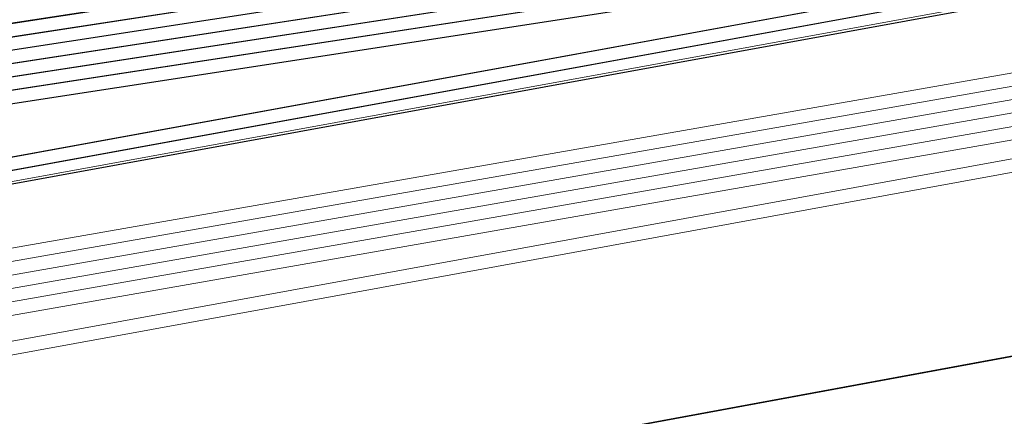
# Model space of a CAD drawing. Header units: metres. Extents: x -502 to 161, y -108 to 174.
# Tile 468 of 656: x -80.48 to -76.79, y -20.34 to -18.85. Entities that reach past the tile are written whole.
import ezdxf

# ---------------------------------------------------------------- set-up
doc = ezdxf.new("R2010")
doc.units = ezdxf.units.M
doc.header["$LTSCALE"] = 0.1
for name, color, linetype in [('BRI31-005.05-5p02-Koordinierung Lageplan 4. BA ZOB West 2022-06-15', 7, 'Continuous'), ('BRI31-005.06-5f07-Koordinierung Lageplan 4. BA ZOB Fernbusbahnh', 7, 'Continuous'), ('BRI32-005.02-5f05-Koordinierung Schemaplan 4 BA ZOB Teilbereich', 7, 'Continuous'), ('BRI32-005.03-5f06-Koordinierung Schemaplan 4 BA ZOB Teilbereich 2 Ost - Bahnhofsallee 2023-01-21', 7, 'Continuous')]:
    doc.layers.add(name, color=color, linetype=linetype)

msp = doc.modelspace()

# ---------------------------------------------------------------- linework, layer by layer
at = {"layer": 'BRI31-005.05-5p02-Koordinierung Lageplan 4. BA ZOB West 2022-06-15', "color": 250, "linetype": 'Continuous', "lineweight": 25, "true_color": 0x333333, "transparency": 33554687, "flags": 128}
for points in [[(-179.1357, -29.7394), (-178.2047, -29.9074), (-176.5237, -30.3244), (-174.8367, -30.8434), (-162.8247, -32.5154), (-157.1227, -33.4214), (-150.6707, -32.1644), (-150.3757, -32.1054), (-126.7397, -27.5954), (-121.8107, -26.6854), (-104.5117, -23.3154), (-93.6067, -21.1744), (-88.8337, -20.4444), (-81.6527, -19.0944), (-75.3827, -18.1294), (-69.6317, -17.1894), (-64.2647, -16.2324), (-63.2977, -15.6984), (-62.6077, -15.0894), (-62.1947, -14.8414), (-59.6597, -14.3864), (-59.3767, -14.3364), (-55.6447, -13.7064)], [(-55.6367, -13.7554), (-59.3687, -14.3854), (-59.6507, -14.4354), (-62.1767, -14.8894), (-62.5777, -15.1304), (-63.2687, -15.7394), (-64.2477, -16.2804), (-69.6237, -17.2384), (-75.3737, -18.1784), (-81.6437, -19.1434), (-88.8257, -20.4934), (-93.5977, -21.2234), (-104.5017, -23.3644), (-121.8007, -26.7344), (-126.7307, -27.6444), (-150.3667, -32.1544), (-150.6607, -32.2134), (-157.1217, -33.4724), (-162.8317, -32.5644), (-174.8437, -30.8934), (-176.5357, -30.3734), (-178.2147, -29.9564), (-179.1357, -29.7904)], [(-55.6287, -13.8044), (-59.3607, -14.4344), (-59.6427, -14.4844), (-62.1587, -14.9374), (-62.5477, -15.1714), (-63.2397, -15.7804), (-64.2307, -16.3284), (-69.6157, -17.2874), (-75.3647, -18.2274), (-81.6347, -19.1924), (-88.8177, -20.5424), (-93.5887, -21.2724), (-104.4917, -23.4134), (-121.7907, -26.7834), (-126.7217, -27.6934), (-150.3577, -32.2034), (-150.6507, -32.2624), (-157.1207, -33.5234), (-162.8387, -32.6134), (-174.8507, -30.9434), (-176.5477, -30.4224), (-178.2247, -30.0054), (-179.1357, -29.8414)], [(-55.6207, -13.8534), (-59.3527, -14.4834), (-59.6277, -14.5324), (-62.1407, -14.9854), (-62.5177, -15.2124), (-63.2107, -15.8214), (-64.2137, -16.3764), (-69.6077, -17.3364), (-75.3557, -18.2764), (-81.6257, -19.2414), (-88.8097, -20.5914), (-93.5797, -21.3214), (-104.4817, -23.4624), (-121.7807, -26.8324), (-126.7127, -27.7424), (-150.3487, -32.2524), (-150.6407, -32.3114), (-157.1197, -33.5744), (-162.8457, -32.6624), (-174.8577, -30.9934), (-176.5597, -30.4714), (-178.2347, -30.0544), (-179.1357, -29.8924)], [(-55.6127, -13.9024), (-59.3447, -14.5324), (-59.6247, -14.5824), (-62.1227, -15.0334), (-62.4877, -15.2534), (-63.1817, -15.8624), (-64.1967, -16.4244), (-69.5997, -17.3854), (-75.3467, -18.3254), (-81.6167, -19.2904), (-88.8017, -20.6404), (-93.5707, -21.3704), (-104.4717, -23.5114), (-121.7707, -26.8814), (-126.7037, -27.7914), (-150.3397, -32.3014), (-150.6307, -32.3604), (-157.1187, -33.6254), (-162.8527, -32.7114), (-174.8647, -31.0434), (-176.5717, -30.5204), (-178.2447, -30.1034), (-179.1357, -29.9434)], [(-55.6047, -13.9514), (-59.3367, -14.5814), (-62.1047, -15.0814), (-62.4577, -15.2944), (-63.1527, -15.9034), (-64.1797, -16.4724), (-69.5917, -17.4344), (-75.3377, -18.3744), (-81.6077, -19.3394), (-88.7937, -20.6894), (-93.5617, -21.4194), (-104.4617, -23.5604), (-121.7607, -26.9304), (-126.6947, -27.8404), (-150.3307, -32.3504), (-150.6207, -32.4094), (-157.1177, -33.6764), (-162.8597, -32.7604), (-174.8717, -31.0934), (-176.5837, -30.5694), (-178.2547, -30.1524), (-179.1357, -29.9944)], [(-56.5667, -14.3244), (-56.9487, -14.6244), (-57.8377, -15.3484), (-58.3257, -15.4954), (-59.9937, -15.7044), (-61.6697, -15.9144), (-63.7887, -16.4534), (-69.5837, -17.4834), (-75.3287, -18.4234), (-81.5687, -19.5644), (-84.6457, -20.1594), (-93.6297, -21.6994), (-104.3877, -23.8594), (-121.7187, -27.1554), (-122.6217, -27.3224), (-126.1537, -27.9814), (-137.6357, -30.1594), (-150.2927, -32.5534), (-151.8867, -32.8594), (-157.0417, -33.8394), (-163.2567, -32.9244), (-174.3647, -31.3244), (-178.3997, -30.6854)], [(-56.5467, -14.3734), (-56.9177, -14.6634), (-57.8137, -15.3934), (-58.3107, -15.5434), (-58.9957, -15.6304), (-59.9877, -15.7544), (-61.6607, -15.9634), (-63.7777, -16.5024), (-69.5757, -17.5324), (-75.3197, -18.4724), (-81.5597, -19.6134), (-84.6367, -20.2084), (-93.6207, -21.7484), (-104.3777, -23.9084), (-121.7097, -27.2044), (-122.6127, -27.3714), (-126.1447, -28.0304), (-137.6267, -30.2084), (-150.2837, -32.6024), (-151.8777, -32.9084), (-157.0407, -33.8904), (-163.2637, -32.9734), (-174.3717, -31.3734), (-178.4067, -30.7344)], [(-56.5277, -14.4214), (-56.8867, -14.7024), (-57.7897, -15.4384), (-58.2967, -15.5914), (-58.9897, -15.6804), (-59.9817, -15.8044), (-61.6517, -16.0124), (-63.7667, -16.5514), (-69.5677, -17.5814), (-75.3107, -18.5214), (-81.5507, -19.6624), (-84.6277, -20.2574), (-93.6117, -21.7974), (-104.3677, -23.9574), (-121.7007, -27.2534), (-122.6037, -27.4204), (-126.1357, -28.0794), (-137.6177, -30.2574), (-150.2747, -32.6514), (-151.8687, -32.9574), (-154.1107, -33.3844)], [(-62.4797, -14.9544), (-62.6747, -15.0694), (-63.3727, -15.5614), (-64.2817, -16.1844), (-69.6397, -17.1404), (-75.3917, -18.0804), (-81.6617, -19.0454), (-88.8417, -20.3954), (-93.6157, -21.1254), (-104.5217, -23.2664), (-121.8207, -26.6364), (-126.7487, -27.5464), (-150.3847, -32.0564), (-150.6807, -32.1154), (-157.1237, -33.3704), (-162.8177, -32.4664), (-174.8297, -30.7934), (-176.5117, -30.2754), (-178.1947, -29.8584), (-179.1357, -29.6884)]]:
    msp.add_lwpolyline(points, dxfattribs=at)
at = {"layer": 'BRI31-005.05-5p02-Koordinierung Lageplan 4. BA ZOB West 2022-06-15', "color": 35, "linetype": 'Continuous', "lineweight": 13, "true_color": 0x99724c, "transparency": 33554687, "flags": 128}
msp.add_lwpolyline([(-56.5317, -14.4104), (-56.8937, -14.6954), (-57.7937, -15.4294), (-58.2987, -15.5824), (-58.9897, -15.6704), (-59.9837, -15.7944), (-61.6527, -16.0034), (-63.7687, -16.5424), (-69.5707, -17.5724), (-75.3137, -18.5124), (-81.5517, -19.6534), (-84.6287, -20.2484), (-93.6127, -21.7884), (-104.3697, -23.9484)], dxfattribs=at)
at = {"layer": 'BRI31-005.05-5p02-Koordinierung Lageplan 4. BA ZOB West 2022-06-15', "color": 7, "linetype": 'Continuous', "lineweight": 13, "transparency": 33554687, "flags": 128}
for points in [[(-56.3157, -15.2224), (-57.5557, -16.4444), (-57.8577, -16.6474), (-58.4507, -16.8154), (-61.1757, -17.3844), (-61.9767, -17.4564), (-64.0277, -17.6434), (-64.9707, -17.6534), (-68.0767, -17.9814), (-69.3327, -18.1394), (-75.2357, -19.0994), (-81.1487, -20.1794), (-82.3517, -20.3894), (-88.8127, -21.7384), (-93.4987, -22.3984), (-96.7147, -23.0684), (-98.6787, -23.4484)], [(-56.2557, -15.3044), (-57.4917, -16.5224), (-57.8147, -16.7394), (-58.4267, -16.9124), (-61.1557, -17.4824), (-61.9677, -17.5564), (-64.0227, -17.7434), (-64.9647, -17.7534), (-68.0667, -18.0804), (-69.3247, -18.1884), (-75.2267, -19.1484), (-81.1397, -20.2284), (-82.3427, -20.4384), (-88.8067, -21.7884), (-93.4907, -22.4484), (-96.7047, -23.1184), (-98.6687, -23.4984)], [(-61.4667, -16.5364), (-61.8967, -16.5874), (-64.8047, -17.0724), (-67.0677, -17.3534), (-81.2107, -19.8354), (-82.4137, -20.0454), (-83.9977, -20.3754), (-88.8717, -21.3944), (-93.5607, -22.0544), (-96.7847, -22.7254), (-98.7487, -23.1054), (-104.2927, -24.2564), (-104.8637, -24.3634), (-122.5617, -27.6464), (-126.0927, -28.3114), (-137.5747, -30.4814), (-151.2867, -33.0514), (-152.1117, -33.2054), (-156.9627, -34.1054), (-163.4867, -33.2114), (-174.4007, -31.5814), (-178.4277, -30.8814)], [(-61.4607, -16.5864), (-61.8897, -16.6374), (-64.7977, -17.1214), (-67.0607, -17.4024), (-81.2017, -19.8844), (-82.4047, -20.0944), (-83.9877, -20.4244), (-88.8627, -21.4434), (-93.5517, -22.1034), (-96.7747, -22.7744), (-98.7387, -23.1544), (-104.2827, -24.3054), (-104.8547, -24.4124), (-122.5527, -27.6954), (-126.0837, -28.3604), (-137.5657, -30.5304), (-151.2777, -33.1004), (-152.1027, -33.2544), (-156.9617, -34.1564), (-163.4937, -33.2604), (-174.4077, -31.6304), (-178.4347, -30.9304)], [(-178.4417, -30.9794), (-174.4147, -31.6794), (-163.5007, -33.3094), (-156.9607, -34.2074), (-152.0937, -33.3034), (-151.2687, -33.1494), (-137.5567, -30.5794), (-126.0747, -28.4094), (-122.5437, -27.7444), (-104.8457, -24.4614), (-104.2727, -24.3544), (-98.7287, -23.2034), (-96.7647, -22.8234), (-93.5427, -22.1524), (-88.8537, -21.4924), (-83.9777, -20.4734), (-82.3957, -20.1434), (-81.1927, -19.9334), (-67.0537, -17.4514), (-64.7907, -17.1704), (-61.8827, -16.6874), (-61.4547, -16.6364)], [(-61.4487, -16.6864), (-61.8757, -16.7374), (-64.7837, -17.2194), (-67.0467, -17.5004), (-81.1837, -19.9824), (-82.3867, -20.1924), (-83.9677, -20.5224), (-88.8447, -21.5414), (-93.5337, -22.2014), (-96.7547, -22.8724), (-98.7187, -23.2524), (-104.2627, -24.4034), (-104.8367, -24.5104), (-122.5347, -27.7934), (-126.0657, -28.4584), (-137.5477, -30.6284), (-151.2597, -33.1984), (-152.0847, -33.3524), (-156.9597, -34.2584), (-163.5077, -33.3584), (-174.4217, -31.7284), (-178.4487, -31.0284)], [(-178.4557, -31.0774), (-174.4287, -31.7774), (-163.5147, -33.4074), (-156.9587, -34.3094), (-152.0757, -33.4014), (-151.2507, -33.2474), (-137.5387, -30.6774), (-126.0567, -28.5074), (-122.5257, -27.8424), (-104.8277, -24.5594), (-104.2527, -24.4524), (-98.7087, -23.3014), (-96.7447, -22.9214), (-93.5247, -22.2504), (-88.8357, -21.5904), (-83.9577, -20.5714), (-82.3777, -20.2414), (-81.1747, -20.0314), (-67.0397, -17.5494), (-64.7767, -17.2684), (-61.8687, -16.7874), (-61.4427, -16.7364)], [(-178.4627, -31.1264), (-174.4357, -31.8264), (-163.5217, -33.4564), (-156.9577, -34.3604), (-152.0667, -33.4504), (-151.2417, -33.2964), (-137.5297, -30.7264), (-126.0477, -28.5564), (-122.5167, -27.8914), (-104.8187, -24.6084), (-104.2427, -24.5014), (-98.6987, -23.3504), (-96.7347, -22.9704), (-93.5157, -22.2994), (-88.8267, -21.6394), (-83.9477, -20.6204), (-82.3687, -20.2904), (-81.1657, -20.0804), (-67.0327, -17.5984), (-64.7697, -17.3174), (-61.8617, -16.8374), (-61.4367, -16.7864)]]:
    msp.add_lwpolyline(points, dxfattribs=at)
at = {"layer": 'BRI31-005.06-5f07-Koordinierung Lageplan 4. BA ZOB Fernbusbahnh', "color": 250, "linetype": 'Continuous', "lineweight": 20, "true_color": 0x333333, "transparency": 33554687, "flags": 128}
for points in [[(-179.1357, -29.7394), (-178.2047, -29.9074), (-176.5237, -30.3244), (-174.8367, -30.8434), (-162.8247, -32.5154), (-157.1227, -33.4214), (-150.6707, -32.1644), (-150.3757, -32.1054), (-126.7397, -27.5954), (-121.8107, -26.6854), (-104.5117, -23.3154), (-93.6067, -21.1744), (-88.8337, -20.4444), (-81.6527, -19.0944), (-75.3827, -18.1294), (-69.6317, -17.1894), (-64.2647, -16.2324), (-63.2977, -15.6984), (-62.6077, -15.0894), (-62.1947, -14.8414), (-59.6597, -14.3864), (-59.3767, -14.3364), (-55.6447, -13.7064)], [(-55.6367, -13.7554), (-59.3687, -14.3854), (-59.6507, -14.4354), (-62.1767, -14.8894), (-62.5777, -15.1304), (-63.2687, -15.7394), (-64.2477, -16.2804), (-69.6237, -17.2384), (-75.3737, -18.1784), (-81.6437, -19.1434), (-88.8257, -20.4934), (-93.5977, -21.2234), (-104.5017, -23.3644), (-121.8007, -26.7344), (-126.7307, -27.6444), (-150.3667, -32.1544), (-150.6607, -32.2134), (-157.1217, -33.4724), (-162.8317, -32.5644), (-174.8437, -30.8934), (-176.5357, -30.3734), (-178.2147, -29.9564), (-179.1357, -29.7904)], [(-55.6287, -13.8044), (-59.3607, -14.4344), (-59.6427, -14.4844), (-62.1587, -14.9374), (-62.5477, -15.1714), (-63.2397, -15.7804), (-64.2307, -16.3284), (-69.6157, -17.2874), (-75.3647, -18.2274), (-81.6347, -19.1924), (-88.8177, -20.5424), (-93.5887, -21.2724), (-104.4917, -23.4134), (-121.7907, -26.7834), (-126.7217, -27.6934), (-150.3577, -32.2034), (-150.6507, -32.2624), (-157.1207, -33.5234), (-162.8387, -32.6134), (-174.8507, -30.9434), (-176.5477, -30.4224), (-178.2247, -30.0054), (-179.1357, -29.8414)], [(-55.6207, -13.8534), (-59.3527, -14.4834), (-59.6277, -14.5324), (-62.1407, -14.9854), (-62.5177, -15.2124), (-63.2107, -15.8214), (-64.2137, -16.3764), (-69.6077, -17.3364), (-75.3557, -18.2764), (-81.6257, -19.2414), (-88.8097, -20.5914), (-93.5797, -21.3214), (-104.4817, -23.4624), (-121.7807, -26.8324), (-126.7127, -27.7424), (-150.3487, -32.2524), (-150.6407, -32.3114), (-157.1197, -33.5744), (-162.8457, -32.6624), (-174.8577, -30.9934), (-176.5597, -30.4714), (-178.2347, -30.0544), (-179.1357, -29.8924)], [(-55.6127, -13.9024), (-59.3447, -14.5324), (-59.6247, -14.5824), (-62.1227, -15.0334), (-62.4877, -15.2534), (-63.1817, -15.8624), (-64.1967, -16.4244), (-69.5997, -17.3854), (-75.3467, -18.3254), (-81.6167, -19.2904), (-88.8017, -20.6404), (-93.5707, -21.3704), (-104.4717, -23.5114), (-121.7707, -26.8814), (-126.7037, -27.7914), (-150.3397, -32.3014), (-150.6307, -32.3604), (-157.1187, -33.6254), (-162.8527, -32.7114), (-174.8647, -31.0434), (-176.5717, -30.5204), (-178.2447, -30.1034), (-179.1357, -29.9434)], [(-55.6047, -13.9514), (-59.3367, -14.5814), (-62.1047, -15.0814), (-62.4577, -15.2944), (-63.1527, -15.9034), (-64.1797, -16.4724), (-69.5917, -17.4344), (-75.3377, -18.3744), (-81.6077, -19.3394), (-88.7937, -20.6894), (-93.5617, -21.4194), (-104.4617, -23.5604), (-121.7607, -26.9304), (-126.6947, -27.8404), (-150.3307, -32.3504), (-150.6207, -32.4094), (-157.1177, -33.6764), (-162.8597, -32.7604), (-174.8717, -31.0934), (-176.5837, -30.5694), (-178.2547, -30.1524), (-179.1357, -29.9944)], [(-56.5667, -14.3244), (-56.9487, -14.6244), (-57.8377, -15.3484), (-58.3257, -15.4954), (-59.9937, -15.7044), (-61.6697, -15.9144), (-63.7887, -16.4534), (-69.5837, -17.4834), (-75.3287, -18.4234), (-81.5687, -19.5644), (-84.6457, -20.1594), (-93.6297, -21.6994), (-104.3877, -23.8594), (-121.7187, -27.1554), (-122.6217, -27.3224), (-126.1537, -27.9814), (-137.6357, -30.1594), (-150.2927, -32.5534), (-151.8867, -32.8594), (-157.0417, -33.8394), (-163.2567, -32.9244), (-174.3647, -31.3244), (-178.3997, -30.6854)], [(-56.5467, -14.3734), (-56.9177, -14.6634), (-57.8137, -15.3934), (-58.3107, -15.5434), (-58.9957, -15.6304), (-59.9877, -15.7544), (-61.6607, -15.9634), (-63.7777, -16.5024), (-69.5757, -17.5324), (-75.3197, -18.4724), (-81.5597, -19.6134), (-84.6367, -20.2084), (-93.6207, -21.7484), (-104.3777, -23.9084), (-121.7097, -27.2044), (-122.6127, -27.3714), (-126.1447, -28.0304), (-137.6267, -30.2084), (-150.2837, -32.6024), (-151.8777, -32.9084), (-157.0407, -33.8904), (-163.2637, -32.9734), (-174.3717, -31.3734), (-178.4067, -30.7344)], [(-62.4797, -14.9544), (-62.6747, -15.0694), (-63.3727, -15.5614), (-64.2817, -16.1844), (-69.6397, -17.1404), (-75.3917, -18.0804), (-81.6617, -19.0454), (-88.8417, -20.3954), (-93.6157, -21.1254), (-104.5217, -23.2664), (-121.8207, -26.6364), (-126.7487, -27.5464), (-150.3847, -32.0564), (-150.6807, -32.1154), (-157.1237, -33.3704), (-162.8177, -32.4664), (-174.8297, -30.7934), (-176.5117, -30.2754), (-178.1947, -29.8584), (-179.1357, -29.6884)]]:
    msp.add_lwpolyline(points, dxfattribs=at)
at = {"layer": 'BRI31-005.06-5f07-Koordinierung Lageplan 4. BA ZOB Fernbusbahnh', "color": 7, "linetype": 'Continuous', "lineweight": 9, "transparency": 33554687, "flags": 128}
for points in [[(-56.3157, -15.2224), (-57.5557, -16.4444), (-57.8577, -16.6474), (-58.4507, -16.8154), (-61.1757, -17.3844), (-61.9767, -17.4564), (-64.0277, -17.6434), (-64.9707, -17.6534), (-68.0767, -17.9814), (-69.3327, -18.1394), (-75.2357, -19.0994), (-81.1487, -20.1794), (-82.3517, -20.3894), (-88.8127, -21.7384), (-93.4987, -22.3984), (-96.7147, -23.0684), (-98.6787, -23.4484)], [(-56.2557, -15.3044), (-57.4917, -16.5224), (-57.8147, -16.7394), (-58.4267, -16.9124), (-61.1557, -17.4824), (-61.9677, -17.5564), (-64.0227, -17.7434), (-64.9647, -17.7534), (-68.0667, -18.0804), (-69.3247, -18.1884), (-75.2267, -19.1484), (-81.1397, -20.2284), (-82.3427, -20.4384), (-88.8067, -21.7884), (-93.4907, -22.4484), (-96.7047, -23.1184), (-98.6687, -23.4984)], [(-61.4667, -16.5364), (-61.8967, -16.5874), (-64.8047, -17.0724), (-67.0677, -17.3534), (-81.2107, -19.8354), (-82.4137, -20.0454), (-83.9977, -20.3754), (-88.8717, -21.3944), (-93.5607, -22.0544), (-96.7847, -22.7254), (-98.7487, -23.1054), (-104.2927, -24.2564), (-104.8637, -24.3634), (-122.5617, -27.6464), (-126.0927, -28.3114), (-137.5747, -30.4814), (-151.2867, -33.0514), (-152.1117, -33.2054), (-156.9627, -34.1054), (-163.4867, -33.2114), (-174.4007, -31.5814), (-178.4277, -30.8814)], [(-61.4607, -16.5864), (-61.8897, -16.6374), (-64.7977, -17.1214), (-67.0607, -17.4024), (-81.2017, -19.8844), (-82.4047, -20.0944), (-83.9877, -20.4244), (-88.8627, -21.4434), (-93.5517, -22.1034), (-96.7747, -22.7744), (-98.7387, -23.1544), (-104.2827, -24.3054), (-104.8547, -24.4124), (-122.5527, -27.6954), (-126.0837, -28.3604), (-137.5657, -30.5304), (-151.2777, -33.1004), (-152.1027, -33.2544), (-156.9617, -34.1564), (-163.4937, -33.2604), (-174.4077, -31.6304), (-178.4347, -30.9304)], [(-178.4417, -30.9794), (-174.4147, -31.6794), (-163.5007, -33.3094), (-156.9607, -34.2074), (-152.0937, -33.3034), (-151.2687, -33.1494), (-137.5567, -30.5794), (-126.0747, -28.4094), (-122.5437, -27.7444), (-104.8457, -24.4614), (-104.2727, -24.3544), (-98.7287, -23.2034), (-96.7647, -22.8234), (-93.5427, -22.1524), (-88.8537, -21.4924), (-83.9777, -20.4734), (-82.3957, -20.1434), (-81.1927, -19.9334), (-67.0537, -17.4514), (-64.7907, -17.1704), (-61.8827, -16.6874), (-61.4547, -16.6364)], [(-61.4487, -16.6864), (-61.8757, -16.7374), (-64.7837, -17.2194), (-67.0467, -17.5004), (-81.1837, -19.9824), (-82.3867, -20.1924), (-83.9677, -20.5224), (-88.8447, -21.5414), (-93.5337, -22.2014), (-96.7547, -22.8724), (-98.7187, -23.2524), (-104.2627, -24.4034), (-104.8367, -24.5104), (-122.5347, -27.7934), (-126.0657, -28.4584), (-137.5477, -30.6284), (-151.2597, -33.1984), (-152.0847, -33.3524), (-156.9597, -34.2584), (-163.5077, -33.3584), (-174.4217, -31.7284), (-178.4487, -31.0284)], [(-178.4557, -31.0774), (-174.4287, -31.7774), (-163.5147, -33.4074), (-156.9587, -34.3094), (-152.0757, -33.4014), (-151.2507, -33.2474), (-137.5387, -30.6774), (-126.0567, -28.5074), (-122.5257, -27.8424), (-104.8277, -24.5594), (-104.2527, -24.4524), (-98.7087, -23.3014), (-96.7447, -22.9214), (-93.5247, -22.2504), (-88.8357, -21.5904), (-83.9577, -20.5714), (-82.3777, -20.2414), (-81.1747, -20.0314), (-67.0397, -17.5494), (-64.7767, -17.2684), (-61.8687, -16.7874), (-61.4427, -16.7364)], [(-178.4627, -31.1264), (-174.4357, -31.8264), (-163.5217, -33.4564), (-156.9577, -34.3604), (-152.0667, -33.4504), (-151.2417, -33.2964), (-137.5297, -30.7264), (-126.0477, -28.5564), (-122.5167, -27.8914), (-104.8187, -24.6084), (-104.2427, -24.5014), (-98.6987, -23.3504), (-96.7347, -22.9704), (-93.5157, -22.2994), (-88.8267, -21.6394), (-83.9477, -20.6204), (-82.3687, -20.2904), (-81.1657, -20.0804), (-67.0327, -17.5984), (-64.7697, -17.3174), (-61.8617, -16.8374), (-61.4367, -16.7864)]]:
    msp.add_lwpolyline(points, dxfattribs=at)
at = {"layer": 'BRI32-005.02-5f05-Koordinierung Schemaplan 4 BA ZOB Teilbereich', "color": 30, "linetype": 'Continuous', "lineweight": 35, "true_color": 0xff7f00, "transparency": 33554687, "flags": 128}
msp.add_lwpolyline([(160.7005, 3.7316), (153.861, 9.9879), (146.5799, 16.8343), (137.207, 18.41), (133.9888, 18.578), (131.0359, 18.4491), (129.189, 18.1998), (119.9141, 16.4705), (116.3401, 15.794), (99.9338, 12.4472), (72.2107, 7.3546), (41.6917, 1.4031), (4.438, -5.4399), (-20.5028, -9.5614), (-43.027, -13.8142), (-60.1344, -17.0404), (-87.9931, -22.1997)], dxfattribs=at)
at = {"layer": 'BRI32-005.02-5f05-Koordinierung Schemaplan 4 BA ZOB Teilbereich', "color": 250, "linetype": 'Continuous', "lineweight": 25, "true_color": 0x333333, "transparency": 33554687, "flags": 128}
for points in [[(-179.1357, -29.7394), (-178.2047, -29.9074), (-176.5237, -30.3244), (-174.8367, -30.8434), (-162.8247, -32.5154), (-157.1227, -33.4214), (-150.6707, -32.1644), (-150.3757, -32.1054), (-126.7397, -27.5954), (-121.8107, -26.6854), (-104.5117, -23.3154), (-93.6067, -21.1744), (-88.8337, -20.4444), (-81.6527, -19.0944), (-75.3827, -18.1294), (-69.6317, -17.1894), (-64.2647, -16.2324), (-63.2977, -15.6984), (-62.6077, -15.0894), (-62.1947, -14.8414), (-59.6597, -14.3864), (-59.3767, -14.3364), (-55.6447, -13.7064)], [(-55.6367, -13.7554), (-59.3687, -14.3854), (-59.6507, -14.4354), (-62.1767, -14.8894), (-62.5777, -15.1304), (-63.2687, -15.7394), (-64.2477, -16.2804), (-69.6237, -17.2384), (-75.3737, -18.1784), (-81.6437, -19.1434), (-88.8257, -20.4934), (-93.5977, -21.2234), (-104.5017, -23.3644), (-121.8007, -26.7344), (-126.7307, -27.6444), (-150.3667, -32.1544), (-150.6607, -32.2134), (-157.1217, -33.4724), (-162.8317, -32.5644), (-174.8437, -30.8934), (-176.5357, -30.3734), (-178.2147, -29.9564), (-179.1357, -29.7904)], [(-55.6287, -13.8044), (-59.3607, -14.4344), (-59.6427, -14.4844), (-62.1587, -14.9374), (-62.5477, -15.1714), (-63.2397, -15.7804), (-64.2307, -16.3284), (-69.6157, -17.2874), (-75.3647, -18.2274), (-81.6347, -19.1924), (-88.8177, -20.5424), (-93.5887, -21.2724), (-104.4917, -23.4134), (-121.7907, -26.7834), (-126.7217, -27.6934), (-150.3577, -32.2034), (-150.6507, -32.2624), (-157.1207, -33.5234), (-162.8387, -32.6134), (-174.8507, -30.9434), (-176.5477, -30.4224), (-178.2247, -30.0054), (-179.1357, -29.8414)], [(-55.6207, -13.8534), (-59.3527, -14.4834), (-59.6277, -14.5324), (-62.1407, -14.9854), (-62.5177, -15.2124), (-63.2107, -15.8214), (-64.2137, -16.3764), (-69.6077, -17.3364), (-75.3557, -18.2764), (-81.6257, -19.2414), (-88.8097, -20.5914), (-93.5797, -21.3214), (-104.4817, -23.4624), (-121.7807, -26.8324), (-126.7127, -27.7424), (-150.3487, -32.2524), (-150.6407, -32.3114), (-157.1197, -33.5744), (-162.8457, -32.6624), (-174.8577, -30.9934), (-176.5597, -30.4714), (-178.2347, -30.0544), (-179.1357, -29.8924)], [(-55.6127, -13.9024), (-59.3447, -14.5324), (-59.6247, -14.5824), (-62.1227, -15.0334), (-62.4877, -15.2534), (-63.1817, -15.8624), (-64.1967, -16.4244), (-69.5997, -17.3854), (-75.3467, -18.3254), (-81.6167, -19.2904), (-88.8017, -20.6404), (-93.5707, -21.3704), (-104.4717, -23.5114), (-121.7707, -26.8814), (-126.7037, -27.7914), (-150.3397, -32.3014), (-150.6307, -32.3604), (-157.1187, -33.6254), (-162.8527, -32.7114), (-174.8647, -31.0434), (-176.5717, -30.5204), (-178.2447, -30.1034), (-179.1357, -29.9434)], [(-55.6047, -13.9514), (-59.3367, -14.5814), (-62.1047, -15.0814), (-62.4577, -15.2944), (-63.1527, -15.9034), (-64.1797, -16.4724), (-69.5917, -17.4344), (-75.3377, -18.3744), (-81.6077, -19.3394), (-88.7937, -20.6894), (-93.5617, -21.4194), (-104.4617, -23.5604), (-121.7607, -26.9304), (-126.6947, -27.8404), (-150.3307, -32.3504), (-150.6207, -32.4094), (-157.1177, -33.6764), (-162.8597, -32.7604), (-174.8717, -31.0934), (-176.5837, -30.5694), (-178.2547, -30.1524), (-179.1357, -29.9944)], [(-56.5667, -14.3244), (-56.9487, -14.6244), (-57.8377, -15.3484), (-58.3257, -15.4954), (-59.9937, -15.7044), (-61.6697, -15.9144), (-63.7887, -16.4534), (-69.5837, -17.4834), (-75.3287, -18.4234), (-81.5687, -19.5644), (-84.6457, -20.1594), (-93.6297, -21.6994), (-104.3877, -23.8594), (-121.7187, -27.1554), (-122.6217, -27.3224), (-126.1537, -27.9814), (-137.6357, -30.1594), (-150.2927, -32.5534), (-151.8867, -32.8594), (-157.0417, -33.8394), (-163.2567, -32.9244), (-174.3647, -31.3244), (-178.3997, -30.6854)], [(-56.5467, -14.3734), (-56.9177, -14.6634), (-57.8137, -15.3934), (-58.3107, -15.5434), (-58.9957, -15.6304), (-59.9877, -15.7544), (-61.6607, -15.9634), (-63.7777, -16.5024), (-69.5757, -17.5324), (-75.3197, -18.4724), (-81.5597, -19.6134), (-84.6367, -20.2084), (-93.6207, -21.7484), (-104.3777, -23.9084), (-121.7097, -27.2044), (-122.6127, -27.3714), (-126.1447, -28.0304), (-137.6267, -30.2084), (-150.2837, -32.6024), (-151.8777, -32.9084), (-157.0407, -33.8904), (-163.2637, -32.9734), (-174.3717, -31.3734), (-178.4067, -30.7344)], [(-56.5277, -14.4214), (-56.8867, -14.7024), (-57.7897, -15.4384), (-58.2967, -15.5914), (-58.9897, -15.6804), (-59.9817, -15.8044), (-61.6517, -16.0124), (-63.7667, -16.5514), (-69.5677, -17.5814), (-75.3107, -18.5214), (-81.5507, -19.6624), (-84.6277, -20.2574), (-93.6117, -21.7974), (-104.3677, -23.9574), (-121.7007, -27.2534), (-122.6037, -27.4204), (-126.1357, -28.0794), (-137.6177, -30.2574), (-150.2747, -32.6514), (-151.8687, -32.9574), (-154.1107, -33.3844)]]:
    msp.add_lwpolyline(points, dxfattribs=at)
at = {"layer": 'BRI32-005.02-5f05-Koordinierung Schemaplan 4 BA ZOB Teilbereich', "color": 116, "linetype": 'Continuous', "lineweight": 13, "true_color": 0x007f3f, "transparency": 33554687, "flags": 128}
msp.add_lwpolyline([(-55.6367, -13.7564), (-59.3677, -14.3864), (-59.8527, -14.4734), (-61.3367, -14.7384), (-62.1837, -14.8904), (-62.5137, -14.9724), (-62.6737, -15.0694), (-63.3657, -15.5614), (-64.2587, -16.1764), (-64.7937, -16.2784), (-69.6387, -17.1414), (-75.3937, -18.0814), (-81.6627, -19.0464), (-88.8427, -20.3964), (-93.6187, -21.1264), (-96.6407, -21.6424), (-97.0907, -21.5164), (-97.3757, -21.1154), (-98.0337, -17.5034), (-97.8377, -17.4674)], dxfattribs=at)
at = {"layer": 'BRI32-005.02-5f05-Koordinierung Schemaplan 4 BA ZOB Teilbereich', "color": 35, "linetype": 'Continuous', "lineweight": 13, "true_color": 0x99724c, "transparency": 33554687, "flags": 128}
msp.add_lwpolyline([(-56.5317, -14.4104), (-56.8937, -14.6954), (-57.7937, -15.4294), (-58.2987, -15.5824), (-58.9897, -15.6704), (-59.9837, -15.7944), (-61.6527, -16.0034), (-63.7687, -16.5424), (-69.5707, -17.5724), (-75.3137, -18.5124), (-81.5517, -19.6534), (-84.6287, -20.2484), (-93.6127, -21.7884), (-104.3697, -23.9484)], dxfattribs=at)
at = {"layer": 'BRI32-005.02-5f05-Koordinierung Schemaplan 4 BA ZOB Teilbereich', "color": 7, "linetype": 'Continuous', "lineweight": 13, "transparency": 33554687, "flags": 128}
for points in [[(-56.3157, -15.2224), (-57.5557, -16.4444), (-57.8577, -16.6474), (-58.4507, -16.8154), (-61.1757, -17.3844), (-61.9767, -17.4564), (-64.0277, -17.6434), (-64.9707, -17.6534), (-68.0767, -17.9814), (-69.3327, -18.1394), (-75.2357, -19.0994), (-81.1487, -20.1794), (-82.3517, -20.3894), (-88.8127, -21.7384), (-93.4987, -22.3984), (-96.7147, -23.0684), (-98.6787, -23.4484)], [(-56.2557, -15.3044), (-57.4917, -16.5224), (-57.8147, -16.7394), (-58.4267, -16.9124), (-61.1557, -17.4824), (-61.9677, -17.5564), (-64.0227, -17.7434), (-64.9647, -17.7534), (-68.0667, -18.0804), (-69.3247, -18.1884), (-75.2267, -19.1484), (-81.1397, -20.2284), (-82.3427, -20.4384), (-88.8067, -21.7884), (-93.4907, -22.4484), (-96.7047, -23.1184), (-98.6687, -23.4984)]]:
    msp.add_lwpolyline(points, dxfattribs=at)
at = {"layer": 'BRI32-005.03-5f06-Koordinierung Schemaplan 4 BA ZOB Teilbereich 2 Ost - Bahnhofsallee 2023-01-21', "color": 30, "linetype": 'Continuous', "lineweight": 30, "true_color": 0xff7f00, "transparency": 33554687, "flags": 128}
msp.add_lwpolyline([(160.7005, 3.7316), (153.861, 9.9879), (146.5799, 16.8343), (137.207, 18.41), (133.9888, 18.578), (131.0359, 18.4491), (129.189, 18.1998), (119.9141, 16.4705), (116.3401, 15.794), (99.9338, 12.4472), (72.2107, 7.3546), (41.6917, 1.4031), (4.438, -5.4399), (-20.5028, -9.5614), (-43.027, -13.8142), (-60.1344, -17.0404), (-87.9931, -22.1997)], dxfattribs=at)
at = {"layer": 'BRI32-005.03-5f06-Koordinierung Schemaplan 4 BA ZOB Teilbereich 2 Ost - Bahnhofsallee 2023-01-21', "color": 250, "linetype": 'Continuous', "lineweight": 20, "true_color": 0x333333, "transparency": 33554687, "flags": 128}
for points in [[(-179.1357, -29.7394), (-178.2047, -29.9074), (-176.5237, -30.3244), (-174.8367, -30.8434), (-162.8247, -32.5154), (-157.1227, -33.4214), (-150.6707, -32.1644), (-150.3757, -32.1054), (-126.7397, -27.5954), (-121.8107, -26.6854), (-104.5117, -23.3154), (-93.6067, -21.1744), (-88.8337, -20.4444), (-81.6527, -19.0944), (-75.3827, -18.1294), (-69.6317, -17.1894), (-64.2647, -16.2324), (-63.2977, -15.6984), (-62.6077, -15.0894), (-62.1947, -14.8414), (-59.6597, -14.3864), (-59.3767, -14.3364), (-55.6447, -13.7064)], [(-55.6367, -13.7554), (-59.3687, -14.3854), (-59.6507, -14.4354), (-62.1767, -14.8894), (-62.5777, -15.1304), (-63.2687, -15.7394), (-64.2477, -16.2804), (-69.6237, -17.2384), (-75.3737, -18.1784), (-81.6437, -19.1434), (-88.8257, -20.4934), (-93.5977, -21.2234), (-104.5017, -23.3644), (-121.8007, -26.7344), (-126.7307, -27.6444), (-150.3667, -32.1544), (-150.6607, -32.2134), (-157.1217, -33.4724), (-162.8317, -32.5644), (-174.8437, -30.8934), (-176.5357, -30.3734), (-178.2147, -29.9564), (-179.1357, -29.7904)], [(-55.6287, -13.8044), (-59.3607, -14.4344), (-59.6427, -14.4844), (-62.1587, -14.9374), (-62.5477, -15.1714), (-63.2397, -15.7804), (-64.2307, -16.3284), (-69.6157, -17.2874), (-75.3647, -18.2274), (-81.6347, -19.1924), (-88.8177, -20.5424), (-93.5887, -21.2724), (-104.4917, -23.4134), (-121.7907, -26.7834), (-126.7217, -27.6934), (-150.3577, -32.2034), (-150.6507, -32.2624), (-157.1207, -33.5234), (-162.8387, -32.6134), (-174.8507, -30.9434), (-176.5477, -30.4224), (-178.2247, -30.0054), (-179.1357, -29.8414)], [(-55.6207, -13.8534), (-59.3527, -14.4834), (-59.6277, -14.5324), (-62.1407, -14.9854), (-62.5177, -15.2124), (-63.2107, -15.8214), (-64.2137, -16.3764), (-69.6077, -17.3364), (-75.3557, -18.2764), (-81.6257, -19.2414), (-88.8097, -20.5914), (-93.5797, -21.3214), (-104.4817, -23.4624), (-121.7807, -26.8324), (-126.7127, -27.7424), (-150.3487, -32.2524), (-150.6407, -32.3114), (-157.1197, -33.5744), (-162.8457, -32.6624), (-174.8577, -30.9934), (-176.5597, -30.4714), (-178.2347, -30.0544), (-179.1357, -29.8924)], [(-55.6127, -13.9024), (-59.3447, -14.5324), (-59.6247, -14.5824), (-62.1227, -15.0334), (-62.4877, -15.2534), (-63.1817, -15.8624), (-64.1967, -16.4244), (-69.5997, -17.3854), (-75.3467, -18.3254), (-81.6167, -19.2904), (-88.8017, -20.6404), (-93.5707, -21.3704), (-104.4717, -23.5114), (-121.7707, -26.8814), (-126.7037, -27.7914), (-150.3397, -32.3014), (-150.6307, -32.3604), (-157.1187, -33.6254), (-162.8527, -32.7114), (-174.8647, -31.0434), (-176.5717, -30.5204), (-178.2447, -30.1034), (-179.1357, -29.9434)], [(-55.6047, -13.9514), (-59.3367, -14.5814), (-62.1047, -15.0814), (-62.4577, -15.2944), (-63.1527, -15.9034), (-64.1797, -16.4724), (-69.5917, -17.4344), (-75.3377, -18.3744), (-81.6077, -19.3394), (-88.7937, -20.6894), (-93.5617, -21.4194), (-104.4617, -23.5604), (-121.7607, -26.9304), (-126.6947, -27.8404), (-150.3307, -32.3504), (-150.6207, -32.4094), (-157.1177, -33.6764), (-162.8597, -32.7604), (-174.8717, -31.0934), (-176.5837, -30.5694), (-178.2547, -30.1524), (-179.1357, -29.9944)], [(-56.5667, -14.3244), (-56.9487, -14.6244), (-57.8377, -15.3484), (-58.3257, -15.4954), (-59.9937, -15.7044), (-61.6697, -15.9144), (-63.7887, -16.4534), (-69.5837, -17.4834), (-75.3287, -18.4234), (-81.5687, -19.5644), (-84.6457, -20.1594), (-93.6297, -21.6994), (-104.3877, -23.8594), (-121.7187, -27.1554), (-122.6217, -27.3224), (-126.1537, -27.9814), (-137.6357, -30.1594), (-150.2927, -32.5534), (-151.8867, -32.8594), (-157.0417, -33.8394), (-163.2567, -32.9244), (-174.3647, -31.3244), (-178.3997, -30.6854)], [(-56.5467, -14.3734), (-56.9177, -14.6634), (-57.8137, -15.3934), (-58.3107, -15.5434), (-58.9957, -15.6304), (-59.9877, -15.7544), (-61.6607, -15.9634), (-63.7777, -16.5024), (-69.5757, -17.5324), (-75.3197, -18.4724), (-81.5597, -19.6134), (-84.6367, -20.2084), (-93.6207, -21.7484), (-104.3777, -23.9084), (-121.7097, -27.2044), (-122.6127, -27.3714), (-126.1447, -28.0304), (-137.6267, -30.2084), (-150.2837, -32.6024), (-151.8777, -32.9084), (-157.0407, -33.8904), (-163.2637, -32.9734), (-174.3717, -31.3734), (-178.4067, -30.7344)], [(-56.5277, -14.4214), (-56.8867, -14.7024), (-57.7897, -15.4384), (-58.2967, -15.5914), (-58.9897, -15.6804), (-59.9817, -15.8044), (-61.6517, -16.0124), (-63.7667, -16.5514), (-69.5677, -17.5814), (-75.3107, -18.5214), (-81.5507, -19.6624), (-84.6277, -20.2574), (-93.6117, -21.7974), (-104.3677, -23.9574), (-121.7007, -27.2534), (-122.6037, -27.4204), (-126.1357, -28.0794), (-137.6177, -30.2574), (-150.2747, -32.6514), (-151.8687, -32.9574), (-154.1107, -33.3844)], [(-62.4797, -14.9544), (-62.6747, -15.0694), (-63.3727, -15.5614), (-64.2817, -16.1844), (-69.6397, -17.1404), (-75.3917, -18.0804), (-81.6617, -19.0454), (-88.8417, -20.3954), (-93.6157, -21.1254), (-104.5217, -23.2664), (-121.8207, -26.6364), (-126.7487, -27.5464), (-150.3847, -32.0564), (-150.6807, -32.1154), (-157.1237, -33.3704), (-162.8177, -32.4664), (-174.8297, -30.7934), (-176.5117, -30.2754), (-178.1947, -29.8584), (-179.1357, -29.6884)]]:
    msp.add_lwpolyline(points, dxfattribs=at)
at = {"layer": 'BRI32-005.03-5f06-Koordinierung Schemaplan 4 BA ZOB Teilbereich 2 Ost - Bahnhofsallee 2023-01-21', "color": 116, "linetype": 'Continuous', "lineweight": 9, "true_color": 0x007f3f, "transparency": 33554687, "flags": 128}
msp.add_lwpolyline([(-55.6367, -13.7564), (-59.3677, -14.3864), (-59.8527, -14.4734), (-61.3367, -14.7384), (-62.1837, -14.8904), (-62.5137, -14.9724), (-62.6737, -15.0694), (-63.3657, -15.5614), (-64.2587, -16.1764), (-64.7937, -16.2784), (-69.6387, -17.1414), (-75.3937, -18.0814), (-81.6627, -19.0464), (-88.8427, -20.3964), (-93.6187, -21.1264), (-96.6407, -21.6424), (-97.0907, -21.5164), (-97.3757, -21.1154), (-98.0337, -17.5034), (-97.8377, -17.4674)], dxfattribs=at)
at = {"layer": 'BRI32-005.03-5f06-Koordinierung Schemaplan 4 BA ZOB Teilbereich 2 Ost - Bahnhofsallee 2023-01-21', "color": 35, "linetype": 'Continuous', "lineweight": 9, "true_color": 0x99724c, "transparency": 33554687, "flags": 128}
msp.add_lwpolyline([(-56.5317, -14.4104), (-56.8937, -14.6954), (-57.7937, -15.4294), (-58.2987, -15.5824), (-58.9897, -15.6704), (-59.9837, -15.7944), (-61.6527, -16.0034), (-63.7687, -16.5424), (-69.5707, -17.5724), (-75.3137, -18.5124), (-81.5517, -19.6534), (-84.6287, -20.2484), (-93.6127, -21.7884), (-104.3697, -23.9484)], dxfattribs=at)
at = {"layer": 'BRI32-005.03-5f06-Koordinierung Schemaplan 4 BA ZOB Teilbereich 2 Ost - Bahnhofsallee 2023-01-21', "color": 7, "linetype": 'Continuous', "lineweight": 9, "transparency": 33554687, "flags": 128}
for points in [[(-56.3157, -15.2224), (-57.5557, -16.4444), (-57.8577, -16.6474), (-58.4507, -16.8154), (-61.1757, -17.3844), (-61.9767, -17.4564), (-64.0277, -17.6434), (-64.9707, -17.6534), (-68.0767, -17.9814), (-69.3327, -18.1394), (-75.2357, -19.0994), (-81.1487, -20.1794), (-82.3517, -20.3894), (-88.8127, -21.7384), (-93.4987, -22.3984), (-96.7147, -23.0684), (-98.6787, -23.4484)], [(-56.2557, -15.3044), (-57.4917, -16.5224), (-57.8147, -16.7394), (-58.4267, -16.9124), (-61.1557, -17.4824), (-61.9677, -17.5564), (-64.0227, -17.7434), (-64.9647, -17.7534), (-68.0667, -18.0804), (-69.3247, -18.1884), (-75.2267, -19.1484), (-81.1397, -20.2284), (-82.3427, -20.4384), (-88.8067, -21.7884), (-93.4907, -22.4484), (-96.7047, -23.1184), (-98.6687, -23.4984)], [(-61.4667, -16.5364), (-61.8967, -16.5874), (-64.8047, -17.0724), (-67.0677, -17.3534), (-81.2107, -19.8354), (-82.4137, -20.0454), (-83.9977, -20.3754), (-88.8717, -21.3944), (-93.5607, -22.0544), (-96.7847, -22.7254), (-98.7487, -23.1054), (-104.2927, -24.2564), (-104.8637, -24.3634), (-122.5617, -27.6464), (-126.0927, -28.3114), (-137.5747, -30.4814), (-151.2867, -33.0514), (-152.1117, -33.2054), (-156.9627, -34.1054), (-163.4867, -33.2114), (-174.4007, -31.5814), (-178.4277, -30.8814)], [(-61.4607, -16.5864), (-61.8897, -16.6374), (-64.7977, -17.1214), (-67.0607, -17.4024), (-81.2017, -19.8844), (-82.4047, -20.0944), (-83.9877, -20.4244), (-88.8627, -21.4434), (-93.5517, -22.1034), (-96.7747, -22.7744), (-98.7387, -23.1544), (-104.2827, -24.3054), (-104.8547, -24.4124), (-122.5527, -27.6954), (-126.0837, -28.3604), (-137.5657, -30.5304), (-151.2777, -33.1004), (-152.1027, -33.2544), (-156.9617, -34.1564), (-163.4937, -33.2604), (-174.4077, -31.6304), (-178.4347, -30.9304)], [(-178.4417, -30.9794), (-174.4147, -31.6794), (-163.5007, -33.3094), (-156.9607, -34.2074), (-152.0937, -33.3034), (-151.2687, -33.1494), (-137.5567, -30.5794), (-126.0747, -28.4094), (-122.5437, -27.7444), (-104.8457, -24.4614), (-104.2727, -24.3544), (-98.7287, -23.2034), (-96.7647, -22.8234), (-93.5427, -22.1524), (-88.8537, -21.4924), (-83.9777, -20.4734), (-82.3957, -20.1434), (-81.1927, -19.9334), (-67.0537, -17.4514), (-64.7907, -17.1704), (-61.8827, -16.6874), (-61.4547, -16.6364)], [(-61.4487, -16.6864), (-61.8757, -16.7374), (-64.7837, -17.2194), (-67.0467, -17.5004), (-81.1837, -19.9824), (-82.3867, -20.1924), (-83.9677, -20.5224), (-88.8447, -21.5414), (-93.5337, -22.2014), (-96.7547, -22.8724), (-98.7187, -23.2524), (-104.2627, -24.4034), (-104.8367, -24.5104), (-122.5347, -27.7934), (-126.0657, -28.4584), (-137.5477, -30.6284), (-151.2597, -33.1984), (-152.0847, -33.3524), (-156.9597, -34.2584), (-163.5077, -33.3584), (-174.4217, -31.7284), (-178.4487, -31.0284)], [(-178.4557, -31.0774), (-174.4287, -31.7774), (-163.5147, -33.4074), (-156.9587, -34.3094), (-152.0757, -33.4014), (-151.2507, -33.2474), (-137.5387, -30.6774), (-126.0567, -28.5074), (-122.5257, -27.8424), (-104.8277, -24.5594), (-104.2527, -24.4524), (-98.7087, -23.3014), (-96.7447, -22.9214), (-93.5247, -22.2504), (-88.8357, -21.5904), (-83.9577, -20.5714), (-82.3777, -20.2414), (-81.1747, -20.0314), (-67.0397, -17.5494), (-64.7767, -17.2684), (-61.8687, -16.7874), (-61.4427, -16.7364)], [(-178.4627, -31.1264), (-174.4357, -31.8264), (-163.5217, -33.4564), (-156.9577, -34.3604), (-152.0667, -33.4504), (-151.2417, -33.2964), (-137.5297, -30.7264), (-126.0477, -28.5564), (-122.5167, -27.8914), (-104.8187, -24.6084), (-104.2427, -24.5014), (-98.6987, -23.3504), (-96.7347, -22.9704), (-93.5157, -22.2994), (-88.8267, -21.6394), (-83.9477, -20.6204), (-82.3687, -20.2904), (-81.1657, -20.0804), (-67.0327, -17.5984), (-64.7697, -17.3174), (-61.8617, -16.8374), (-61.4367, -16.7864)]]:
    msp.add_lwpolyline(points, dxfattribs=at)

doc.saveas('drawing.dxf')
